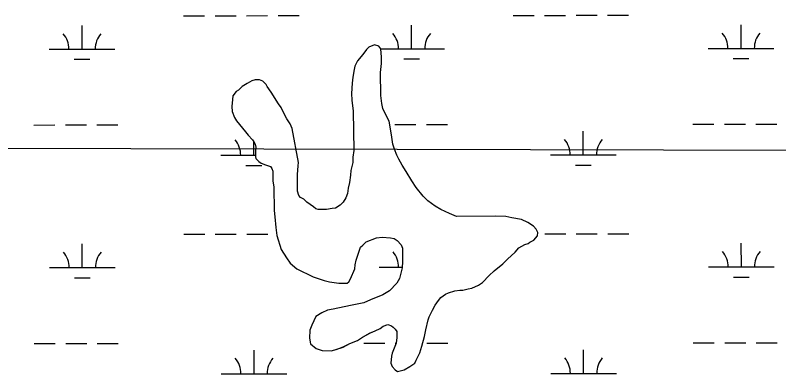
# Model space of a CAD drawing. Extents: x 3297753 to 3335611, y 652252 to 677623.
# Drawn here: x 3331222 to 3332385, y 662701 to 663247 of the extents above; entities that cross this region are included whole.
import ezdxf

# ---------------------------------------------------------------- set-up
doc = ezdxf.new("R2010")
doc.units = 0
for name, color, linetype in [('V-SITE-VEGE', 7, 'Continuous'), ('V-TOPO-BNDY', 7, 'Continuous'), ('V-WETL-SWMP', 7, 'Continuous')]:
    doc.layers.add(name, color=color, linetype=linetype)

msp = doc.modelspace()

# ---------------------------------------------------------------- linework, layer by layer
at = {"layer": 'V-SITE-VEGE'}
for p, q in [((3331769, 663202), (3331760.3, 663198.2)), ((3331775.6, 663199.8), (3331769, 663202)), ((3331756.7, 663194.5), (3331750.9, 663187.2)), ((3331760.3, 663198.2), (3331756.7, 663194.5)), ((3331778.6, 663195.5), (3331775.6, 663199.8)), ((3331779.4, 663183.1), (3331778.6, 663195.5)), ((3331743, 663177.6), (3331738.7, 663169.5)), ((3331750.9, 663187.2), (3331743, 663177.6)), ((3331779.5, 663173.6), (3331779.4, 663183.1)), ((3331738.7, 663169.5), (3331738, 663164.4)), ((3331778.2, 663159.7), (3331779.5, 663173.6)), ((3331738, 663164.4), (3331735.9, 663152.7)), ((3331778.6, 663124.7), (3331778.2, 663159.7)), ((3331574.7, 663143.1), (3331567.5, 663138.6)), ((3331582, 663146.8), (3331574.7, 663143.1)), ((3331587.1, 663148.3), (3331582, 663146.8)), ((3331593.7, 663148.4), (3331587.1, 663148.3)), ((3331598.8, 663146.3), (3331593.7, 663148.4)), ((3331603.9, 663141.2), (3331598.8, 663146.3)), ((3331734.6, 663143.2), (3331734, 663127.9)), ((3331735.9, 663152.7), (3331734.6, 663143.2)), ((3331561.7, 663132.7), (3331558.1, 663130.5)), ((3331567.5, 663138.6), (3331561.7, 663132.7)), ((3331605.4, 663138.3), (3331603.9, 663141.2)), ((3331611.4, 663129.6), (3331605.4, 663138.3)), ((3331553, 663123.9), (3331552.3, 663118.8)), ((3331558.1, 663130.5), (3331553, 663123.9)), ((3331622.5, 663112.2), (3331611.4, 663129.6)), ((3331734, 663127.9), (3331734.1, 663117.7)), ((3331780.1, 663112.3), (3331778.6, 663124.7)), ((3331552.3, 663118.8), (3331551.7, 663107.8)), ((3331551.7, 663107.8), (3331551.8, 663100.5)), ((3331626.9, 663106.4), (3331622.5, 663112.2)), ((3331734.1, 663117.7), (3331736.5, 663100.9)), ((3331781.7, 663105), (3331780.1, 663112.3)), ((3331551.8, 663100.5), (3331555.5, 663091.1)), ((3331632.1, 663094.8), (3331626.9, 663106.4)), ((3331736.5, 663100.9), (3331737.1, 663041.1)), ((3331786.9, 663093.4), (3331781.7, 663105)), ((3331555.5, 663091.1), (3331558.5, 663086)), ((3331558.5, 663086), (3331572.5, 663069.4)), ((3331635.1, 663089), (3331632.1, 663094.8)), ((3331640.3, 663081.7), (3331635.1, 663089)), ((3331791.4, 663085.4), (3331786.9, 663093.4)), ((3331794.5, 663065), (3331791.4, 663085.4)), ((3331643.3, 663074.4), (3331640.3, 663081.7)), ((3331653.3, 663022.7), (3331643.3, 663074.4)), ((3331572.5, 663069.4), (3331576.2, 663064.3)), ((3331576.2, 663064.3), (3331582.9, 663057)), ((3331796.8, 663050.4), (3331794.5, 663065)), ((3331582.9, 663057), (3331585.1, 663054.1)), ((3331585.1, 663054.1), (3331587.3, 663050.5)), ((3331587.3, 663050.5), (3331588.1, 663046.1)), ((3331799.1, 663043.1), (3331796.8, 663050.4)), ((3331588.1, 663046.1), (3331587.4, 663039.6)), ((3331587.4, 663039.6), (3331587.5, 663031.5)), ((3331737.1, 663041.1), (3331735.7, 663030.8)), ((3331802.8, 663033.7), (3331799.1, 663043.1)), ((3331587.5, 663031.5), (3331588.3, 663028.6)), ((3331588.3, 663028.6), (3331592.7, 663024.3)), ((3331735.7, 663030.8), (3331735.8, 663022.8)), ((3331805.8, 663027.9), (3331802.8, 663033.7)), ((3331811, 663018.4), (3331805.8, 663027.9)), ((3331592.7, 663024.3), (3331596.4, 663021.4)), ((3331596.4, 663021.4), (3331603, 663019.3)), ((3331603, 663019.3), (3331610.3, 663016.4)), ((3331610.3, 663016.4), (3331612.5, 663013.5)), ((3331651.3, 663004.4), (3331652.6, 663017.6)), ((3331652.6, 663017.6), (3331653.3, 663022.7)), ((3331735.8, 663022.8), (3331733, 663010.4)), ((3331816.9, 663009), (3331811, 663018.4)), ((3331612.5, 663013.5), (3331614, 663009.2)), ((3331614, 663009.2), (3331614.2, 662994.6)), ((3331651.5, 662978.9), (3331651.3, 663004.4)), ((3331732.3, 663003.1), (3331731, 662992.1)), ((3331733, 663010.4), (3331732.3, 663003.1)), ((3331825.8, 662994.5), (3331816.9, 663009)), ((3331614.2, 662994.6), (3331615.7, 662985.1)), ((3331731, 662992.1), (3331728.9, 662983.3)), ((3331832.5, 662984.4), (3331825.8, 662994.5)), ((3331615.7, 662985.1), (3331616.1, 662949.4)), ((3331728.9, 662983.3), (3331727.5, 662975.3)), ((3331842.9, 662971.3), (3331832.5, 662984.4)), ((3331653.8, 662972.4), (3331651.5, 662978.9)), ((3331656, 662969.5), (3331653.8, 662972.4)), ((3331661.2, 662966.6), (3331656, 662969.5)), ((3331725.4, 662968.7), (3331721.1, 662962.1)), ((3331727.5, 662975.3), (3331725.4, 662968.7)), ((3331850.2, 662964.1), (3331842.9, 662971.3)), ((3331665.6, 662962.3), (3331661.2, 662966.6)), ((3331675.9, 662955.1), (3331665.6, 662962.3)), ((3331716.7, 662957.7), (3331709.5, 662953.2)), ((3331721.1, 662962.1), (3331716.7, 662957.7)), ((3331861.3, 662956.2), (3331850.2, 662964.1)), ((3331616.1, 662949.4), (3331616.9, 662939.9)), ((3331679.6, 662952.2), (3331675.9, 662955.1)), ((3331683.2, 662950.8), (3331679.6, 662952.2)), ((3331695.6, 662950.9), (3331683.2, 662950.8)), ((3331704.4, 662952.4), (3331695.6, 662950.9)), ((3331709.5, 662953.2), (3331704.4, 662952.4)), ((3331870.1, 662951.2), (3331861.3, 662956.2)), ((3331883.3, 662944.7), (3331870.1, 662951.2)), ((3331893.5, 662940.4), (3331883.3, 662944.7)), ((3331616.9, 662939.9), (3331618.5, 662923.8)), ((3331952.6, 662941), (3331893.5, 662940.4)), ((3331968.7, 662940.5), (3331952.6, 662941)), ((3331978.2, 662938.4), (3331968.7, 662940.5)), ((3331992.8, 662935.6), (3331978.2, 662938.4)), ((3332002.4, 662931.3), (3331992.8, 662935.6)), ((3331618.5, 662923.8), (3331620.1, 662911.4)), ((3332011.2, 662925.6), (3332002.4, 662931.3)), ((3332014.9, 662921.2), (3332011.2, 662925.6)), ((3331620.1, 662911.4), (3331626.9, 662890.3)), ((3332011.4, 662904.4), (3332017.2, 662911)), ((3332017.8, 662916.1), (3332014.9, 662921.2)), ((3332017.2, 662911), (3332017.8, 662916.1)), ((3331750.9, 662896.7), (3331756, 662901.8)), ((3331756, 662901.8), (3331772, 662907.8)), ((3331772, 662907.8), (3331780.7, 662908.7)), ((3331780.7, 662908.7), (3331793.1, 662908.1)), ((3331793.1, 662908.1), (3331799, 662906.7)), ((3331799, 662906.7), (3331803.4, 662903.8)), ((3331803.4, 662903.8), (3331809.3, 662897.3)), ((3331997.6, 662897.7), (3332002.7, 662899.2)), ((3332002.7, 662899.2), (3332005.6, 662901.4)), ((3332005.6, 662901.4), (3332011.4, 662904.4)), ((3331626.9, 662890.3), (3331635, 662877.3)), ((3331740.9, 662874), (3331747.3, 662893.7)), ((3331747.3, 662893.7), (3331750.9, 662896.7)), ((3331809.3, 662897.3), (3331811.5, 662892.2)), ((3331811.5, 662892.2), (3331811.7, 662871.7)), ((3331983.1, 662885.9), (3331988.9, 662892.5)), ((3331988.9, 662892.5), (3331997.6, 662897.7)), ((3331635, 662877.3), (3331640.2, 662869.3)), ((3331964.3, 662868.2), (3331971.5, 662875.5)), ((3331971.5, 662875.5), (3331983.1, 662885.9)), ((3331640.2, 662869.3), (3331650.5, 662860.7)), ((3331738.9, 662860.8), (3331739.5, 662866.6)), ((3331739.5, 662866.6), (3331740.9, 662874)), ((3331811.7, 662871.7), (3331811.1, 662862.2)), ((3331951.3, 662857.8), (3331964.3, 662868.2)), ((3331650.5, 662860.7), (3331675.5, 662848.5)), ((3331732.4, 662845.4), (3331738.9, 662860.8)), ((3331811.1, 662862.2), (3331806.9, 662846.2)), ((3331943.3, 662850.4), (3331951.3, 662857.8)), ((3331675.5, 662848.5), (3331692.3, 662842.8)), ((3331692.3, 662842.8), (3331700.4, 662840.7)), ((3331700.4, 662840.7), (3331714.3, 662838.7)), ((3331727.4, 662838.8), (3331729.6, 662841)), ((3331729.6, 662841), (3331732.4, 662845.4)), ((3331806.9, 662846.2), (3331802.6, 662838.8)), ((3331927.4, 662835.7), (3331933.2, 662840.1)), ((3331933.2, 662840.1), (3331943.3, 662850.4)), ((3331714.3, 662838.7), (3331727.4, 662838.8)), ((3331802.6, 662838.8), (3331791.7, 662827)), ((3331903.4, 662828.1), (3331911.4, 662830.4)), ((3331911.4, 662830.4), (3331917.2, 662831.2)), ((3331917.2, 662831.2), (3331927.4, 662835.7)), ((3331781.6, 662821.1), (3331762.7, 662813.6)), ((3331791.7, 662827), (3331781.6, 662821.1)), ((3331866.3, 662812.4), (3331869.9, 662816.9)), ((3331869.9, 662816.9), (3331877.2, 662822)), ((3331877.2, 662822), (3331881.5, 662824.3)), ((3331881.5, 662824.3), (3331891, 662827.3)), ((3331891, 662827.3), (3331899, 662828.1)), ((3331899, 662828.1), (3331903.4, 662828.1)), ((3331735, 662805.3), (3331722.6, 662803)), ((3331752.5, 662809.1), (3331735, 662805.3)), ((3331762.7, 662813.6), (3331752.5, 662809.1)), ((3331861.3, 662805.1), (3331866.3, 662812.4)), ((3331688.4, 662793.9), (3331679.7, 662788)), ((3331697.1, 662797.6), (3331688.4, 662793.9)), ((3331705.9, 662799.2), (3331697.1, 662797.6)), ((3331722.6, 662803), (3331705.9, 662799.2)), ((3331852, 662787.5), (3331857, 662797.7)), ((3331857, 662797.7), (3331861.3, 662805.1)), ((3331679.7, 662788), (3331673.3, 662774.7)), ((3331847.1, 662767.7), (3331850.6, 662783.1)), ((3331850.6, 662783.1), (3331852, 662787.5)), ((3331673.3, 662774.7), (3331670.4, 662767.4)), ((3331777.7, 662770), (3331782.1, 662773.6)), ((3331782.1, 662773.6), (3331789.3, 662775.9)), ((3331789.3, 662775.9), (3331794.5, 662773.8)), ((3331794.5, 662773.8), (3331797.4, 662771.6)), ((3331797.4, 662771.6), (3331800.4, 662768.7)), ((3331670.4, 662767.4), (3331669.8, 662755)), ((3331750.8, 662756.5), (3331762.4, 662763.2)), ((3331762.4, 662763.2), (3331769.7, 662766.2)), ((3331769.7, 662766.2), (3331777.7, 662770)), ((3331800.4, 662768.7), (3331802.6, 662765.1)), ((3331802.6, 662765.1), (3331802.7, 662756.3)), ((3331845, 662757.5), (3331847.1, 662767.7)), ((3331669.8, 662755), (3331671.4, 662746.3)), ((3331731.2, 662746.9), (3331742.9, 662751.4)), ((3331742.9, 662751.4), (3331750.8, 662756.5)), ((3331802, 662747.6), (3331795.6, 662732.2)), ((3331802.7, 662756.3), (3331802, 662747.6)), ((3331840.8, 662742.8), (3331845, 662757.5)), ((3331671.4, 662746.3), (3331680.2, 662739.1)), ((3331680.2, 662739.1), (3331689, 662736.2)), ((3331689, 662736.2), (3331702.9, 662735.6)), ((3331702.9, 662735.6), (3331710.1, 662737.9)), ((3331710.1, 662737.9), (3331721.1, 662741.6)), ((3331721.1, 662741.6), (3331731.2, 662746.9)), ((3331837.9, 662732.6), (3331840.8, 662742.8)), ((3331794.9, 662727.8), (3331793.6, 662716.8)), ((3331795.6, 662732.2), (3331794.9, 662727.8)), ((3331832.2, 662721.6), (3331837.9, 662732.6)), ((3331793.6, 662716.8), (3331795.8, 662711.7)), ((3331822.8, 662712), (3331830.1, 662717.2)), ((3331830.1, 662717.2), (3331832.2, 662721.6)), ((3331795.8, 662711.7), (3331800.2, 662706.7)), ((3331800.2, 662706.7), (3331803.9, 662704.5)), ((3331803.9, 662704.5), (3331814.1, 662706.8)), ((3331814.1, 662706.8), (3331822.8, 662712))]:
    msp.add_line(p, q, dxfattribs=at)
at = {"layer": 'V-TOPO-BNDY'}
msp.add_line((3324715.9, 663061.4), (3333417.7, 663038.8), dxfattribs=at)
at = {"layer": 'V-WETL-SWMP'}
for p, q in [((3331478, 663246.1), (3331510, 663246.2)), ((3331526, 663246.2), (3331558, 663246.2)), ((3331574, 663246.2), (3331606, 663246.3)), ((3331622, 663246.3), (3331654, 663246.3)), ((3331979.9, 663246.7), (3332011.9, 663246.7)), ((3332027.9, 663246.7), (3332059.9, 663246.7)), ((3332075.9, 663246.8), (3332107.9, 663246.8)), ((3332123.9, 663246.8), (3332155.9, 663246.8)), ((3331323.4, 663195.3), (3331323.4, 663231.3)), ((3331825.3, 663195.8), (3331825.3, 663231.8)), ((3332327.2, 663196.3), (3332327.2, 663232.3)), ((3331769, 663202), (3331760.3, 663198.2)), ((3331775.6, 663199.8), (3331769, 663202)), ((3331273.4, 663195.2), (3331373.4, 663195.3)), ((3331756.7, 663194.5), (3331750.9, 663187.2)), ((3331760.3, 663198.2), (3331756.7, 663194.5)), ((3331778.6, 663195.5), (3331775.6, 663199.8)), ((3331778.4, 663195.7), (3331875.3, 663195.8)), ((3331779.4, 663183.1), (3331778.6, 663195.5)), ((3332277.2, 663196.2), (3332377.2, 663196.3)), ((3331311.4, 663179.8), (3331335.4, 663179.8)), ((3331743, 663177.6), (3331738.7, 663169.5)), ((3331750.9, 663187.2), (3331743, 663177.6)), ((3331779.5, 663173.6), (3331779.4, 663183.1)), ((3331813.3, 663180.3), (3331837.3, 663180.3)), ((3332315.2, 663180.8), (3332339.2, 663180.9)), ((3331738.7, 663169.5), (3331738, 663164.4)), ((3331778.2, 663159.7), (3331779.5, 663173.6)), ((3331738, 663164.4), (3331735.9, 663152.7)), ((3331778.6, 663124.7), (3331778.2, 663159.7)), ((3331574.7, 663143.1), (3331567.5, 663138.6)), ((3331582, 663146.8), (3331574.7, 663143.1)), ((3331587.1, 663148.3), (3331582, 663146.8)), ((3331593.7, 663148.4), (3331587.1, 663148.3)), ((3331598.8, 663146.3), (3331593.7, 663148.4)), ((3331603.9, 663141.2), (3331598.8, 663146.3)), ((3331734.6, 663143.2), (3331734, 663127.9)), ((3331735.9, 663152.7), (3331734.6, 663143.2)), ((3331561.7, 663132.7), (3331558.1, 663130.5)), ((3331567.5, 663138.6), (3331561.7, 663132.7)), ((3331605.4, 663138.3), (3331603.9, 663141.2)), ((3331611.4, 663129.6), (3331605.4, 663138.3)), ((3331553, 663123.9), (3331552.3, 663118.8)), ((3331558.1, 663130.5), (3331553, 663123.9)), ((3331622.5, 663112.2), (3331611.4, 663129.6)), ((3331734, 663127.9), (3331734.1, 663117.7)), ((3331780.1, 663112.3), (3331778.6, 663124.7)), ((3331552.3, 663118.8), (3331551.7, 663107.8)), ((3331551.7, 663107.8), (3331551.8, 663100.5)), ((3331626.9, 663106.4), (3331622.5, 663112.2)), ((3331734.1, 663117.7), (3331736.5, 663100.9)), ((3331781.7, 663105), (3331780.1, 663112.3)), ((3331551.8, 663100.5), (3331555.5, 663091.1)), ((3331632.1, 663094.8), (3331626.9, 663106.4)), ((3331736.5, 663100.9), (3331737.1, 663041.1)), ((3331786.9, 663093.4), (3331781.7, 663105)), ((3331555.5, 663091.1), (3331558.5, 663086)), ((3331558.5, 663086), (3331572.5, 663069.4)), ((3331635.1, 663089), (3331632.1, 663094.8)), ((3331640.3, 663081.7), (3331635.1, 663089)), ((3331791.4, 663085.4), (3331786.9, 663093.4)), ((3331794.5, 663065), (3331791.4, 663085.4)), ((3331250.1, 663079.7), (3331282.1, 663079.8)), ((3331298.1, 663079.8), (3331330.1, 663079.8)), ((3331346.1, 663079.8), (3331378.1, 663079.9)), ((3331643.3, 663074.4), (3331640.3, 663081.7)), ((3331653.3, 663022.7), (3331643.3, 663074.4)), ((3331800, 663080.3), (3331832, 663080.3)), ((3331848, 663080.4), (3331880, 663080.4)), ((3332253.9, 663080.8), (3332285.9, 663080.8)), ((3332301.9, 663080.8), (3332333.9, 663080.8)), ((3332349.9, 663080.9), (3332381.9, 663080.9)), ((3331572.5, 663069.4), (3331576.2, 663064.3)), ((3331576.2, 663064.3), (3331582.9, 663057)), ((3331796.8, 663050.4), (3331794.5, 663065)), ((3332086.9, 663034.2), (3332086.9, 663070.2)), ((3331582.9, 663057), (3331585.1, 663054.2)), ((3331585, 663033.7), (3331585, 663054.3)), ((3331585.1, 663054.2), (3331587.3, 663050.5)), ((3331587.3, 663050.5), (3331588.1, 663046.2)), ((3331799.1, 663043.1), (3331796.8, 663050.4)), ((3331588.1, 663046.2), (3331587.4, 663039.6)), ((3331587.4, 663039.6), (3331587.5, 663031.5)), ((3331737.1, 663041.1), (3331735.7, 663030.8)), ((3331802.8, 663033.7), (3331799.1, 663043.1)), ((3331535, 663033.6), (3331587.5, 663033.7)), ((3331587.5, 663031.5), (3331588.3, 663028.6)), ((3331588.3, 663028.6), (3331592.7, 663024.3)), ((3331735.7, 663030.8), (3331735.8, 663022.8)), ((3331805.8, 663027.9), (3331802.8, 663033.7)), ((3331811, 663018.4), (3331805.8, 663027.9)), ((3332036.9, 663034.1), (3332136.9, 663034.2)), ((3331573, 663018.2), (3331597, 663018.2)), ((3331592.7, 663024.3), (3331596.4, 663021.4)), ((3331596.4, 663021.4), (3331603, 663019.3)), ((3331603, 663019.3), (3331610.3, 663016.4)), ((3331610.3, 663016.4), (3331612.5, 663013.6)), ((3331651.3, 663004.4), (3331652.6, 663017.6)), ((3331652.6, 663017.6), (3331653.3, 663022.7)), ((3331735.8, 663022.8), (3331733, 663010.4)), ((3331816.9, 663009), (3331811, 663018.4)), ((3332074.9, 663018.7), (3332098.9, 663018.7)), ((3331612.5, 663013.6), (3331614, 663009.2)), ((3331614, 663009.2), (3331614.2, 662994.6)), ((3331651.5, 662978.9), (3331651.3, 663004.4)), ((3331732.3, 663003.1), (3331731, 662992.1)), ((3331733, 663010.4), (3331732.3, 663003.1)), ((3331825.8, 662994.5), (3331816.9, 663009)), ((3331614.2, 662994.6), (3331615.7, 662985.1)), ((3331731, 662992.1), (3331728.9, 662983.3)), ((3331832.5, 662984.4), (3331825.8, 662994.5)), ((3331615.7, 662985.1), (3331616.1, 662949.4)), ((3331728.9, 662983.3), (3331727.5, 662975.3)), ((3331842.9, 662971.3), (3331832.5, 662984.4)), ((3331653.8, 662972.4), (3331651.5, 662978.9)), ((3331656, 662969.5), (3331653.8, 662972.4)), ((3331661.2, 662966.6), (3331656, 662969.5)), ((3331725.4, 662968.7), (3331721.1, 662962.1)), ((3331727.5, 662975.3), (3331725.4, 662968.7)), ((3331850.2, 662964.1), (3331842.9, 662971.3)), ((3331665.6, 662962.3), (3331661.2, 662966.6)), ((3331675.9, 662955.1), (3331665.6, 662962.3)), ((3331716.7, 662957.7), (3331709.5, 662953.2)), ((3331721.1, 662962.1), (3331716.7, 662957.7)), ((3331861.3, 662956.2), (3331850.2, 662964.1)), ((3331616.1, 662949.4), (3331616.9, 662939.9)), ((3331679.6, 662952.2), (3331675.9, 662955.1)), ((3331683.2, 662950.8), (3331679.6, 662952.2)), ((3331695.6, 662950.9), (3331683.2, 662950.8)), ((3331704.4, 662952.4), (3331695.6, 662950.9)), ((3331709.5, 662953.2), (3331704.4, 662952.4)), ((3331870.1, 662951.2), (3331861.3, 662956.2)), ((3331883.3, 662944.7), (3331870.1, 662951.2)), ((3331893.5, 662940.4), (3331883.3, 662944.7)), ((3331616.9, 662939.9), (3331618.5, 662923.8)), ((3331952.6, 662941), (3331893.5, 662940.4)), ((3331968.7, 662940.5), (3331952.6, 662941)), ((3331978.2, 662938.4), (3331968.7, 662940.5)), ((3331992.8, 662935.6), (3331978.2, 662938.4)), ((3332002.4, 662931.3), (3331992.8, 662935.6)), ((3331618.5, 662923.8), (3331620.1, 662911.4)), ((3332011.2, 662925.6), (3332002.4, 662931.3)), ((3332014.9, 662921.2), (3332011.2, 662925.6)), ((3331478.3, 662913.5), (3331510.3, 662913.5)), ((3331526.3, 662913.5), (3331558.3, 662913.6)), ((3331574.3, 662913.6), (3331606.3, 662913.6)), ((3331620.1, 662911.4), (3331626.9, 662890.3)), ((3332011.4, 662904.4), (3332017.2, 662911)), ((3332017.8, 662916.1), (3332014.9, 662921.2)), ((3332017.2, 662911), (3332017.8, 662916.1)), ((3332028.2, 662914), (3332060.2, 662914.1)), ((3332076.2, 662914.1), (3332108.2, 662914.1)), ((3332124.2, 662914.1), (3332156.2, 662914.2)), ((3331323.8, 662862.6), (3331323.7, 662898.6)), ((3331750.9, 662896.7), (3331756, 662901.8)), ((3331756, 662901.8), (3331772, 662907.8)), ((3331772, 662907.8), (3331780.7, 662908.7)), ((3331780.7, 662908.7), (3331793.1, 662908.1)), ((3331793.1, 662908.1), (3331799, 662906.7)), ((3331799, 662906.7), (3331803.4, 662903.8)), ((3331803.4, 662903.8), (3331809.3, 662897.3)), ((3331997.6, 662897.7), (3332002.7, 662899.2)), ((3332002.7, 662899.2), (3332005.6, 662901.4)), ((3332005.6, 662901.4), (3332011.4, 662904.4)), ((3332327.6, 662863.6), (3332327.5, 662899.6)), ((3331626.9, 662890.3), (3331635, 662877.3)), ((3331740.9, 662874), (3331747.3, 662893.7)), ((3331747.3, 662893.7), (3331750.9, 662896.7)), ((3331809.3, 662897.3), (3331811.5, 662892.2)), ((3331811.5, 662892.2), (3331811.7, 662871.7)), ((3331983.1, 662885.9), (3331988.9, 662892.5)), ((3331988.9, 662892.5), (3331997.6, 662897.7)), ((3331635, 662877.3), (3331640.2, 662869.3)), ((3331964.3, 662868.2), (3331971.5, 662875.5)), ((3331971.5, 662875.5), (3331983.1, 662885.9)), ((3331640.2, 662869.3), (3331650.5, 662860.7)), ((3331738.9, 662860.8), (3331739.5, 662866.6)), ((3331739.5, 662866.6), (3331740.9, 662874)), ((3331811.7, 662871.7), (3331811.1, 662862.3)), ((3331951.3, 662857.8), (3331964.3, 662868.2)), ((3332277.6, 662863.5), (3332377.6, 662863.6)), ((3331273.8, 662862.5), (3331373.8, 662862.6)), ((3331650.5, 662860.7), (3331675.5, 662848.5)), ((3331732.4, 662845.4), (3331738.9, 662860.8)), ((3331775.7, 662863), (3331811.2, 662863.1)), ((3331811.1, 662862.3), (3331806.9, 662846.2)), ((3331943.3, 662850.4), (3331951.3, 662857.8)), ((3331311.8, 662847.1), (3331335.8, 662847.2)), ((3331675.5, 662848.5), (3331692.3, 662842.8)), ((3331692.3, 662842.8), (3331700.4, 662840.7)), ((3331700.4, 662840.7), (3331714.3, 662838.7)), ((3331727.4, 662838.8), (3331729.6, 662841)), ((3331729.6, 662841), (3331732.4, 662845.4)), ((3331806.9, 662846.2), (3331802.6, 662838.8)), ((3331927.4, 662835.7), (3331933.2, 662840.1)), ((3331933.2, 662840.1), (3331943.3, 662850.4)), ((3332315.6, 662848.2), (3332339.6, 662848.2)), ((3331714.3, 662838.7), (3331727.4, 662838.8)), ((3331802.6, 662838.8), (3331791.7, 662827)), ((3331903.4, 662828.1), (3331911.4, 662830.4)), ((3331911.4, 662830.4), (3331917.2, 662831.2)), ((3331917.2, 662831.2), (3331927.4, 662835.7)), ((3331781.6, 662821.1), (3331762.7, 662813.6)), ((3331791.7, 662827), (3331781.6, 662821.1)), ((3331866.3, 662812.4), (3331869.9, 662816.9)), ((3331869.9, 662816.9), (3331877.2, 662822)), ((3331877.2, 662822), (3331881.5, 662824.3)), ((3331881.5, 662824.3), (3331891, 662827.3)), ((3331891, 662827.3), (3331899, 662828.1)), ((3331899, 662828.1), (3331903.4, 662828.1)), ((3331735, 662805.3), (3331722.6, 662803)), ((3331752.5, 662809.1), (3331735, 662805.3)), ((3331762.7, 662813.6), (3331752.5, 662809.1)), ((3331861.3, 662805.1), (3331866.3, 662812.4)), ((3331688.4, 662793.9), (3331679.7, 662788)), ((3331697.1, 662797.6), (3331688.4, 662793.9)), ((3331705.9, 662799.2), (3331697.1, 662797.6)), ((3331722.6, 662803), (3331705.9, 662799.2)), ((3331852, 662787.5), (3331857, 662797.7)), ((3331857, 662797.7), (3331861.3, 662805.1)), ((3331679.7, 662788), (3331673.3, 662774.8)), ((3331847.1, 662767.7), (3331850.6, 662783.1)), ((3331850.6, 662783.1), (3331852, 662787.5)), ((3331673.3, 662774.8), (3331670.4, 662767.4)), ((3331777.7, 662770), (3331782.1, 662773.6)), ((3331782.1, 662773.6), (3331789.3, 662775.9)), ((3331789.3, 662775.9), (3331794.5, 662773.8)), ((3331794.5, 662773.8), (3331797.4, 662771.6)), ((3331797.4, 662771.6), (3331800.4, 662768.7)), ((3331670.4, 662767.4), (3331669.8, 662755)), ((3331750.8, 662756.5), (3331762.5, 662763.2)), ((3331762.5, 662763.2), (3331769.7, 662766.2)), ((3331769.7, 662766.2), (3331777.7, 662770)), ((3331800.4, 662768.7), (3331802.6, 662765.1)), ((3331802.6, 662765.1), (3331802.7, 662756.3)), ((3331845, 662757.5), (3331847.1, 662767.7)), ((3331250.5, 662747.1), (3331282.5, 662747.1)), ((3331298.5, 662747.1), (3331330.5, 662747.2)), ((3331346.5, 662747.2), (3331378.5, 662747.2)), ((3331669.8, 662755), (3331671.4, 662746.3)), ((3331731.2, 662746.9), (3331742.9, 662751.4)), ((3331742.9, 662751.4), (3331750.8, 662756.5)), ((3331752.4, 662747.6), (3331784.4, 662747.6)), ((3331802, 662747.6), (3331795.6, 662732.2)), ((3331800.4, 662747.6), (3331802, 662747.6)), ((3331802.7, 662756.3), (3331802, 662747.6)), ((3331840.8, 662742.8), (3331845, 662757.5)), ((3331848.4, 662747.7), (3331880.4, 662747.7)), ((3332254.3, 662748.1), (3332286.3, 662748.1)), ((3332302.3, 662748.1), (3332334.3, 662748.2)), ((3332350.3, 662748.2), (3332382.3, 662748.2)), ((3331585.4, 662701), (3331585.3, 662737)), ((3331671.4, 662746.3), (3331680.2, 662739.1)), ((3331680.2, 662739.1), (3331689, 662736.2)), ((3331689, 662736.2), (3331702.9, 662735.6)), ((3331702.9, 662735.6), (3331710.2, 662737.9)), ((3331710.2, 662737.9), (3331721.1, 662741.7)), ((3331721.1, 662741.7), (3331731.2, 662746.9)), ((3331837.9, 662732.6), (3331840.8, 662742.8)), ((3332087.3, 662701.5), (3332087.2, 662737.5)), ((3331794.9, 662727.8), (3331793.6, 662716.8)), ((3331795.6, 662732.2), (3331794.9, 662727.8)), ((3331832.2, 662721.6), (3331837.9, 662732.6)), ((3331793.6, 662716.8), (3331795.8, 662711.7)), ((3331822.8, 662712), (3331830.1, 662717.2)), ((3331830.1, 662717.2), (3331832.2, 662721.6)), ((3331535.4, 662700.9), (3331635.4, 662701)), ((3331795.8, 662711.7), (3331800.2, 662706.7)), ((3331800.2, 662706.7), (3331803.9, 662704.5)), ((3331803.9, 662704.5), (3331814.1, 662706.8)), ((3331814.1, 662706.8), (3331822.8, 662712)), ((3332037.3, 662701.4), (3332137.3, 662701.5))]:
    msp.add_line(p, q, dxfattribs=at)
for centre, start, end in [((3331268.2, 663195.7), 359.2865, 40.8301), ((3331378.7, 663195.8), 139.2865, 180.8301), ((3331770.1, 663196.2), 359.2865, 40.8301), ((3331880.6, 663196.3), 139.2865, 180.8301), ((3332272, 663196.7), 359.2865, 40.8301), ((3332382.5, 663196.8), 139.2865, 180.8301), ((3331529.8, 663034.1), 359.2865, 40.8301), ((3332031.7, 663034.6), 359.2865, 40.8301), ((3332142.2, 663034.7), 139.2865, 180.8301), ((3332272.3, 662864), 359.2865, 40.8301), ((3332382.8, 662864.1), 139.2865, 180.8301), ((3331268.5, 662863), 359.2865, 40.8301), ((3331379, 662863.1), 139.2865, 180.8301), ((3331770.4, 662863.5), 359.2865, 40.8301), ((3331530.1, 662701.4), 359.2865, 40.8301), ((3331640.6, 662701.5), 139.2865, 180.8301), ((3332032, 662701.9), 359.2865, 40.8301), ((3332142.5, 662702), 139.2865, 180.8301)]:
    msp.add_arc(centre, 35.2, start, end, dxfattribs=at)

doc.saveas('drawing.dxf')
